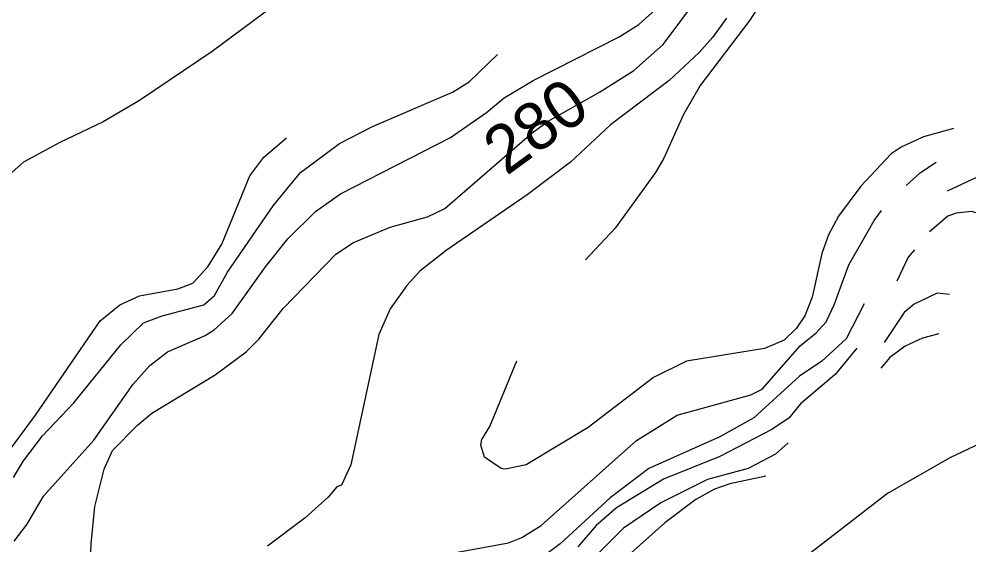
# Model space of a CAD drawing. Extents: x -662620 to -656370, y -1067090 to -1062990.
# Drawn here: x -660528.4 to -660265.6, y -1066840.6 to -1066695.2 of the extents above; entities that cross this region are included whole.
import ezdxf

# ---------------------------------------------------------------- set-up
doc = ezdxf.new("R2010")
doc.units = 0
for name, color, linetype in [('VRSTEVNICE_ZDŮRAZNĚNÁ', 7, 'Continuous'), ('VRSTEVNICE_ZDŮRAZNĚNÁ_-_POPIS', 7, 'Continuous'), ('VRSTEVNICE_ZÁKLADNÍ', 7, 'Continuous')]:
    doc.layers.add(name, color=color, linetype=linetype)

msp = doc.modelspace()

# ---------------------------------------------------------------- linework, layer by layer
at = {"layer": 'VRSTEVNICE_ZDŮRAZNĚNÁ'}
for points in [[(-660509, -1066855.73), (-660508.42, -1066840.26), (-660507.42, -1066829.94), (-660504.84, -1066819.62), (-660502.55, -1066814.46), (-660495.67, -1066807.44), (-660491.66, -1066804.14), (-660474.17, -1066793.53), (-660465.57, -1066787.23), (-660462.13, -1066783.65), (-660455.4, -1066775.19), (-660440.78, -1066760.14), (-660435.91, -1066756.99), (-660425.73, -1066752.69), (-660415.41, -1066749.82), (-660410.68, -1066747.53), (-660386.46, -1066726.61), (-660382.02, -1066723.45), (-660367.83, -1066715.43), (-660358.37, -1066709.41), (-660350.2, -1066702.24), (-660335.01, -1066681.75)], [(-660203.73, -1066691.49), (-660213.05, -1066700.38), (-660226.23, -1066714.71), (-660235.98, -1066723.6), (-660246.58, -1066731.05), (-660271.66, -1066742.8)], [(-660294.68, -1066773.88), (-660299.6, -1066783.59), (-660306.4, -1066789.8), (-660312.51, -1066793.88), (-660325.12, -1066805.43), (-660334.58, -1066810.73), (-660354.21, -1066819.42), (-660364.92, -1066827.58), (-660378.75, -1066840.27), (-660386.51, -1066846.1)]]:
    msp.add_lwpolyline(points, dxfattribs=at)
at = {"layer": 'VRSTEVNICE_ZÁKLADNÍ'}
for points in [[(-660318.67, -1066683.47), (-660326.27, -1066695.51), (-660340.03, -1066713.56), (-660344.61, -1066721.59), (-660350.06, -1066733.63), (-660352.35, -1066737.64), (-660363.53, -1066752.98), (-660371.7, -1066761.72)], [(-660318.67, -1066683.47), (-660326.27, -1066695.51), (-660340.03, -1066713.56), (-660344.61, -1066721.59), (-660350.06, -1066733.63), (-660352.35, -1066737.64), (-660363.53, -1066752.98), (-660371.7, -1066761.72)], [(-660454.97, -1066689.2), (-660475.03, -1066704.1), (-660495.09, -1066717.72), (-660505.13, -1066723.6), (-660517.17, -1066729.33), (-660527.2, -1066734.77), (-660535.08, -1066741.65)], [(-660454.97, -1066689.2), (-660475.03, -1066704.1), (-660495.09, -1066717.72), (-660505.13, -1066723.6), (-660517.17, -1066729.33), (-660527.2, -1066734.77), (-660535.08, -1066741.65)], [(-660529.78, -1066839.54), (-660526.2, -1066834.81), (-660521.61, -1066827.07), (-660507.71, -1066811.59), (-660496.82, -1066796.11), (-660492.23, -1066790.96), (-660487.36, -1066787.23), (-660476.89, -1066782.64), (-660474.46, -1066781.07), (-660469.44, -1066776.62), (-660460.27, -1066763.72), (-660454.11, -1066755.99), (-660446.37, -1066748.39), (-660439.49, -1066743.52), (-660409.11, -1066727.9), (-660399.07, -1066721.02), (-660394.2, -1066717), (-660386.17, -1066712.13), (-660362.38, -1066700.09), (-660356.94, -1066696.65), (-660351.49, -1066691.78)], [(-660529.78, -1066839.54), (-660526.2, -1066834.81), (-660521.61, -1066827.07), (-660507.71, -1066811.59), (-660496.82, -1066796.11), (-660492.23, -1066790.96), (-660487.36, -1066787.23), (-660476.89, -1066782.64), (-660474.46, -1066781.07), (-660469.44, -1066776.62), (-660460.27, -1066763.72), (-660454.11, -1066755.99), (-660446.37, -1066748.39), (-660439.49, -1066743.52), (-660409.11, -1066727.9), (-660399.07, -1066721.02), (-660394.2, -1066717), (-660386.17, -1066712.13), (-660362.38, -1066700.09), (-660356.94, -1066696.65), (-660351.49, -1066691.78)], [(-660332.72, -1066694.93), (-660336.59, -1066700.24), (-660340.31, -1066704.39), (-660348.63, -1066712.13), (-660364.82, -1066724.46), (-660375.86, -1066734.77), (-660387.89, -1066743.8), (-660410.25, -1066759.14), (-660417.56, -1066764.87), (-660421.14, -1066768.88), (-660425.73, -1066775.33), (-660428.88, -1066782.36), (-660436.62, -1066818.47), (-660439.2, -1066824.06), (-660440.49, -1066824.49), (-660442.93, -1066827.36), (-660449.23, -1066833.09), (-660459.7, -1066840.97)], [(-660332.72, -1066694.93), (-660336.59, -1066700.24), (-660340.31, -1066704.39), (-660348.63, -1066712.13), (-660364.82, -1066724.46), (-660375.86, -1066734.77), (-660387.89, -1066743.8), (-660410.25, -1066759.14), (-660417.56, -1066764.87), (-660421.14, -1066768.88), (-660425.73, -1066775.33), (-660428.88, -1066782.36), (-660436.62, -1066818.47), (-660439.2, -1066824.06), (-660440.49, -1066824.49), (-660442.93, -1066827.36), (-660449.23, -1066833.09), (-660459.7, -1066840.97)], [(-660529.92, -1066821.91), (-660527.2, -1066817.33), (-660521.89, -1066810.45), (-660513.3, -1066801.27), (-660500.25, -1066785.22), (-660493.95, -1066779.2), (-660488.79, -1066777.2), (-660477.32, -1066774.19), (-660474.31, -1066771.61), (-660470.73, -1066765.16), (-660458.12, -1066746.81), (-660450.52, -1066737.64), (-660439.77, -1066729.62), (-660430.6, -1066724.89), (-660408.53, -1066715.43), (-660403.95, -1066712.56), (-660396.06, -1066704.97)], [(-660529.92, -1066821.91), (-660527.2, -1066817.33), (-660521.89, -1066810.45), (-660513.3, -1066801.27), (-660500.25, -1066785.22), (-660493.95, -1066779.2), (-660488.79, -1066777.2), (-660477.32, -1066774.19), (-660474.31, -1066771.61), (-660470.73, -1066765.16), (-660458.12, -1066746.81), (-660450.52, -1066737.64), (-660439.77, -1066729.62), (-660430.6, -1066724.89), (-660408.53, -1066715.43), (-660403.95, -1066712.56), (-660396.06, -1066704.97)], [(-660269.93, -1066725.44), (-660278.21, -1066727.71), (-660284.42, -1066730.62), (-660287.14, -1066732.48), (-660295.6, -1066741.37), (-660301.76, -1066749.68), (-660304.48, -1066754.84), (-660306.35, -1066760), (-660309.07, -1066772.04), (-660311.08, -1066777.2), (-660313.37, -1066780.64), (-660316.81, -1066783.93), (-660322.26, -1066786.23), (-660343.75, -1066789.81), (-660352.92, -1066794.25), (-660370.98, -1066808.15), (-660388.18, -1066818.47), (-660393.91, -1066819.62), (-660395.06, -1066819.47), (-660399.65, -1066816.32), (-660400.65, -1066813.03), (-660400.36, -1066811.45), (-660398.21, -1066807.87), (-660390.76, -1066789.66)], [(-660269.93, -1066725.44), (-660278.21, -1066727.71), (-660284.42, -1066730.62), (-660287.14, -1066732.48), (-660295.6, -1066741.37), (-660301.76, -1066749.68), (-660304.48, -1066754.84), (-660306.35, -1066760), (-660309.07, -1066772.04), (-660311.08, -1066777.2), (-660313.37, -1066780.64), (-660316.81, -1066783.93), (-660322.26, -1066786.23), (-660343.75, -1066789.81), (-660352.92, -1066794.25), (-660370.98, -1066808.15), (-660388.18, -1066818.47), (-660393.91, -1066819.62), (-660395.06, -1066819.47), (-660399.65, -1066816.32), (-660400.65, -1066813.03), (-660400.36, -1066811.45), (-660398.21, -1066807.87), (-660390.76, -1066789.66)], [(-660534.08, -1066818.47), (-660523.9, -1066804.71), (-660505.99, -1066778.63), (-660500.54, -1066774.19), (-660495.09, -1066771.75), (-660484.49, -1066769.74), (-660480.33, -1066768.17), (-660476.18, -1066763.72), (-660472.31, -1066757.42), (-660464.57, -1066738.5), (-660460.7, -1066733.34), (-660454.39, -1066728.04)], [(-660534.08, -1066818.47), (-660523.9, -1066804.71), (-660505.99, -1066778.63), (-660500.54, -1066774.19), (-660495.09, -1066771.75), (-660484.49, -1066769.74), (-660480.33, -1066768.17), (-660476.18, -1066763.72), (-660472.31, -1066757.42), (-660464.57, -1066738.5), (-660460.7, -1066733.34), (-660454.39, -1066728.04)], [(-660283.04, -1066741.18), (-660279.02, -1066737.62), (-660274.72, -1066734.77)], [(-660283.04, -1066741.18), (-660279.02, -1066737.62), (-660274.72, -1066734.77)], [(-660407.1, -1066842.55), (-660393.05, -1066839.97), (-660389.33, -1066838.54), (-660384.02, -1066835.24), (-660357.65, -1066811.74), (-660346.33, -1066804.71), (-660325.98, -1066799.12), (-660322.83, -1066797.55), (-660312.37, -1066785.51), (-660307.92, -1066781.93), (-660305.2, -1066778.92), (-660302.91, -1066774.19), (-660298.89, -1066763.15), (-660293.81, -1066754.31), (-660291.87, -1066750.83), (-660289.87, -1066748.1)], [(-660407.1, -1066842.55), (-660393.05, -1066839.97), (-660389.33, -1066838.54), (-660384.02, -1066835.24), (-660357.65, -1066811.74), (-660346.33, -1066804.71), (-660325.98, -1066799.12), (-660322.83, -1066797.55), (-660312.37, -1066785.51), (-660307.92, -1066781.93), (-660305.2, -1066778.92), (-660302.91, -1066774.19), (-660298.89, -1066763.15), (-660293.81, -1066754.31), (-660291.87, -1066750.83), (-660289.87, -1066748.1)], [(-660240.25, -1066768.54), (-660246.44, -1066766.45), (-660252.6, -1066760.86), (-660253.89, -1066759.14), (-660255.04, -1066755.41), (-660256.76, -1066751.97), (-660258.48, -1066750.25), (-660264.93, -1066748.39), (-660269.23, -1066748.82), (-660271.52, -1066749.68), (-660276.54, -1066753.98)], [(-660240.25, -1066768.54), (-660246.44, -1066766.45), (-660252.6, -1066760.86), (-660253.89, -1066759.14), (-660255.04, -1066755.41), (-660256.76, -1066751.97), (-660258.48, -1066750.25), (-660264.93, -1066748.39), (-660269.23, -1066748.82), (-660271.52, -1066749.68), (-660276.54, -1066753.98)], [(-660280.71, -1066758.97), (-660282.46, -1066761.04), (-660285.6, -1066767.64)], [(-660280.71, -1066758.97), (-660282.46, -1066761.04), (-660285.6, -1066767.64)], [(-660271.03, -1066771.33), (-660274.43, -1066770.94), (-660280.84, -1066774.04), (-660283.56, -1066776.34), (-660289.15, -1066784.65)], [(-660271.03, -1066771.33), (-660274.43, -1066770.94), (-660280.84, -1066774.04), (-660283.56, -1066776.34), (-660289.15, -1066784.65)], [(-660274.03, -1066782.19), (-660278.47, -1066783.42), (-660283.27, -1066785.65), (-660287.57, -1066788.8), (-660290.01, -1066791.67)], [(-660274.03, -1066782.19), (-660278.47, -1066783.42), (-660283.27, -1066785.65), (-660287.57, -1066788.8), (-660290.01, -1066791.67)], [(-660296.65, -1066786.17), (-660302.67, -1066793.42), (-660312.22, -1066801.56), (-660315.52, -1066805.57), (-660320.39, -1066808.73), (-660334.58, -1066816.18), (-660350.17, -1066822.38), (-660363.15, -1066830.34), (-660368.78, -1066835.26), (-660373.83, -1066841.16)], [(-660296.65, -1066786.17), (-660302.67, -1066793.42), (-660312.22, -1066801.56), (-660315.52, -1066805.57), (-660320.39, -1066808.73), (-660334.58, -1066816.18), (-660350.17, -1066822.38), (-660363.15, -1066830.34), (-660368.78, -1066835.26), (-660373.83, -1066841.16)], [(-660262.35, -1066812.45), (-660270.95, -1066816.47), (-660288.15, -1066826.35), (-660318.24, -1066849.57), (-660337.16, -1066865.77), (-660352.92, -1066880.24), (-660381.3, -1066903.46), (-660397.07, -1066914.78), (-660422.86, -1066931.55), (-660432.32, -1066938.43), (-660443.79, -1066949.46), (-660456.83, -1066965.94), (-660464.43, -1066974.11), (-660469.3, -1066976.84), (-660474.46, -1066978.99), (-660491.66, -1066983.57), (-660500.26, -1066987.16), (-660507.85, -1066993.89), (-660511.15, -1066999.05), (-660514.16, -1067005.21), (-660515.73, -1067010.09), (-660516.74, -1067015.68), (-660517.02, -1067026.28), (-660515.45, -1067040.33)], [(-660262.35, -1066812.45), (-660270.95, -1066816.47), (-660288.15, -1066826.35), (-660318.24, -1066849.57), (-660337.16, -1066865.77), (-660352.92, -1066880.24), (-660381.3, -1066903.46), (-660397.07, -1066914.78), (-660422.86, -1066931.55), (-660432.32, -1066938.43), (-660443.79, -1066949.46), (-660456.83, -1066965.94), (-660464.43, -1066974.11), (-660469.3, -1066976.84), (-660474.46, -1066978.99), (-660491.66, -1066983.57), (-660500.26, -1066987.16), (-660507.85, -1066993.89), (-660511.15, -1066999.05), (-660514.16, -1067005.21), (-660515.73, -1067010.09), (-660516.74, -1067015.68), (-660517.02, -1067026.28), (-660515.45, -1067040.33)], [(-660315.64, -1066812.36), (-660319.14, -1066815.47), (-660326.7, -1066819.47), (-660338.02, -1066822.48), (-660350.92, -1066828.93), (-660361.24, -1066835.96), (-660375, -1066849.57)], [(-660315.64, -1066812.36), (-660319.14, -1066815.47), (-660326.7, -1066819.47), (-660338.02, -1066822.48), (-660350.92, -1066828.93), (-660361.24, -1066835.96), (-660375, -1066849.57)], [(-660321.84, -1066821.56), (-660331.81, -1066823.7), (-660336.01, -1066825.21), (-660341.17, -1066828.07), (-660349.77, -1066834.52), (-660361.81, -1066845.13)], [(-660321.84, -1066821.56), (-660331.81, -1066823.7), (-660336.01, -1066825.21), (-660341.17, -1066828.07), (-660349.77, -1066834.52), (-660361.81, -1066845.13)]]:
    msp.add_lwpolyline(points, dxfattribs=at)

# ---------------------------------------------------------------- texts
at = {"layer": 'VRSTEVNICE_ZDŮRAZNĚNÁ_-_POPIS'}
msp.add_text('280', height=13.2, rotation=36, dxfattribs=at).set_placement((-660393.59, -1066738.67))

doc.saveas('drawing.dxf')
